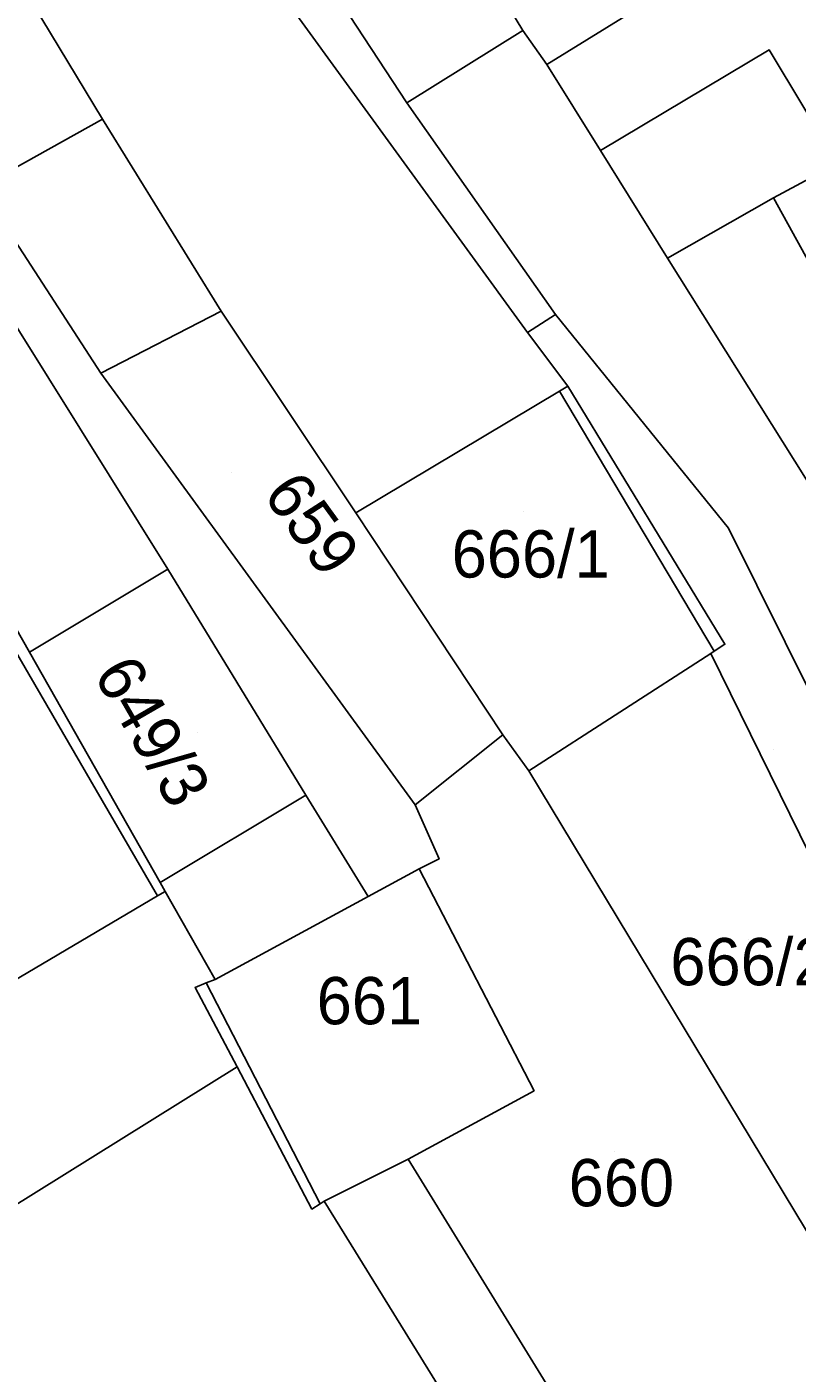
# Model space of a CAD drawing. Extents: x -263943 to -261149, y -1236934 to -1230686.
# Drawn here: x -262565.8 to -262533.2, y -1235469.1 to -1235412.2 of the extents above; entities that cross this region are included whole.
import ezdxf

# ---------------------------------------------------------------- set-up
doc = ezdxf.new("R2010")
doc.units = 0
for name, color, linetype in [('body_kn', 7, 'Continuous'), ('kladpar_druhypozemkov', 7, 'Continuous'), ('kladpar_hranice', 7, 'Continuous'), ('kladpar_parcelnecisla', 7, 'Continuous'), ('kladpar_plochy', 7, 'Continuous'), ('zappar_hrandruhpozemk', 7, 'Continuous')]:
    doc.layers.add(name, color=color, linetype=linetype)

msp = doc.modelspace()

# ---------------------------------------------------------------- linework, layer by layer
at = {"layer": 'body_kn'}
for p, q in [((-262544.77, -1235412.33), (-262544.77, -1235412.33)), ((-262534.34, -1235413.16), (-262534.34, -1235413.16)), ((-262543.75, -1235413.77), (-262543.75, -1235413.77)), ((-262543.75, -1235413.77), (-262543.75, -1235413.77)), ((-262549.68, -1235415.39), (-262549.68, -1235415.39)), ((-262562.56, -1235416.09), (-262562.56, -1235416.09)), ((-262562.56, -1235416.09), (-262562.56, -1235416.09)), ((-262541.48, -1235417.42), (-262541.48, -1235417.42)), ((-262534.16, -1235419.42), (-262534.16, -1235419.42)), ((-262534.16, -1235419.42), (-262534.16, -1235419.42)), ((-262538.64, -1235421.97), (-262538.64, -1235421.97)), ((-262557.54, -1235424.21), (-262557.54, -1235424.21)), ((-262557.54, -1235424.21), (-262557.54, -1235424.21)), ((-262543.38, -1235424.35), (-262543.38, -1235424.35)), ((-262544.57, -1235425.11), (-262544.57, -1235425.11)), ((-262562.62, -1235426.84), (-262562.62, -1235426.84)), ((-262543.22, -1235427.6), (-262543.22, -1235427.6)), ((-262543.22, -1235427.6), (-262543.22, -1235427.6)), ((-262542.86, -1235427.39), (-262542.86, -1235427.39)), ((-262551.83, -1235432.74), (-262551.83, -1235432.74)), ((-262551.83, -1235432.74), (-262551.83, -1235432.74)), ((-262536.06, -1235433.39), (-262536.06, -1235433.39)), ((-262559.79, -1235435.13), (-262559.79, -1235435.13)), ((-262536.22, -1235438.3), (-262536.22, -1235438.3)), ((-262565.65, -1235438.64), (-262565.65, -1235438.64)), ((-262536.82, -1235438.69), (-262536.82, -1235438.69)), ((-262536.67, -1235438.59), (-262536.67, -1235438.59)), ((-262536.67, -1235438.59), (-262536.67, -1235438.59)), ((-262545.61, -1235442.13), (-262545.61, -1235442.13)), ((-262544.51, -1235443.65), (-262544.51, -1235443.65)), ((-262553.95, -1235444.68), (-262553.95, -1235444.68)), ((-262553.95, -1235444.68), (-262553.95, -1235444.68)), ((-262549.33, -1235445.1), (-262549.33, -1235445.1)), ((-262549.33, -1235445.1), (-262549.33, -1235445.1)), ((-262548.31, -1235447.38), (-262548.31, -1235447.38)), ((-262549.16, -1235447.8), (-262549.16, -1235447.8)), ((-262560.12, -1235448.38), (-262560.12, -1235448.38)), ((-262559.9, -1235448.76), (-262559.9, -1235448.76)), ((-262559.9, -1235448.76), (-262559.9, -1235448.76)), ((-262560.23, -1235448.95), (-262560.23, -1235448.95)), ((-262551.32, -1235448.97), (-262551.32, -1235448.97)), ((-262558.17, -1235452.63), (-262558.17, -1235452.63)), ((-262558.17, -1235452.63), (-262558.17, -1235452.63)), ((-262557.79, -1235452.48), (-262557.79, -1235452.48)), ((-262558.64, -1235452.82), (-262558.64, -1235452.82)), ((-262556.86, -1235456.18), (-262556.86, -1235456.18)), ((-262544.29, -1235457.19), (-262544.29, -1235457.19)), ((-262549.62, -1235460.08), (-262549.62, -1235460.08)), ((-262549.62, -1235460.08), (-262549.62, -1235460.08)), ((-262553.18, -1235461.86), (-262553.18, -1235461.86)), ((-262553.69, -1235462.2), (-262553.69, -1235462.2)), ((-262553.35, -1235461.97), (-262553.35, -1235461.97))]:
    msp.add_line(p, q, dxfattribs=at)
at = {"layer": 'kladpar_druhypozemkov'}
for p, q in [((-262557.1, -1235431.03), (-262557.1, -1235431.03)), ((-262544.75, -1235432.68), (-262544.75, -1235432.68)), ((-262558.54, -1235442.02), (-262558.54, -1235442.02)), ((-262534.18, -1235442.74), (-262534.18, -1235442.74)), ((-262535.2, -1235450.78), (-262535.2, -1235450.78)), ((-262552.15, -1235452.78), (-262552.15, -1235452.78)), ((-262540.9, -1235459.78), (-262540.9, -1235459.78))]:
    msp.add_line(p, q, dxfattribs=at)
at = {"layer": 'kladpar_hranice'}
for points in [[(-262551.83, -1235432.74), (-262557.54, -1235424.21), (-262562.56, -1235416.09), (-262570.23, -1235403.41), (-262574.41, -1235396.68), (-262576.94, -1235392.6), (-262581.73, -1235384.89), (-262580.92, -1235384.39), (-262576.79, -1235381.87), (-262576.31, -1235381.58), (-262559.55, -1235404.49), (-262544.57, -1235425.11), (-262542.86, -1235427.39), (-262543.22, -1235427.6), (-262551.83, -1235432.74)], [(-262547.69, -1235407.51), (-262544.77, -1235412.33), (-262549.68, -1235415.39), (-262553.91, -1235408.94), (-262557.6, -1235403.3), (-262552.81, -1235400.13), (-262552.34, -1235399.82), (-262550.87, -1235402.25), (-262547.69, -1235407.51)], [(-262557.54, -1235424.21), (-262562.62, -1235426.84), (-262567.73, -1235418.98), (-262575.56, -1235406.81), (-262570.73, -1235403.73), (-262570.23, -1235403.41), (-262562.56, -1235416.09), (-262557.54, -1235424.21)], [(-262543.75, -1235413.77), (-262544.77, -1235412.33), (-262547.69, -1235407.51), (-262547.18, -1235407.21), (-262542.42, -1235404.37), (-262539.57, -1235409.12), (-262538.67, -1235410.63), (-262543.75, -1235413.77)], [(-262531.45, -1235417.97), (-262534.34, -1235413.16), (-262541.48, -1235417.42), (-262543.75, -1235413.77), (-262538.67, -1235410.63), (-262534.15, -1235407.85), (-262533.26, -1235407.31), (-262528.28, -1235404.16), (-262527.76, -1235403.83), (-262525.71, -1235407.13), (-262513.79, -1235427.59), (-262525.72, -1235434.72), (-262534.16, -1235419.42), (-262531.45, -1235417.97)], [(-262553.91, -1235408.94), (-262549.68, -1235415.39), (-262543.38, -1235424.35), (-262544.57, -1235425.11), (-262559.55, -1235404.49)], [(-262575.56, -1235406.81), (-262567.73, -1235418.98), (-262562.62, -1235426.84), (-262549.33, -1235445.1), (-262548.31, -1235447.38), (-262549.16, -1235447.8), (-262551.32, -1235448.97), (-262553.95, -1235444.68), (-262559.79, -1235435.13), (-262568.57, -1235421.1), (-262573.9, -1235424.49), (-262578.3, -1235426.62), (-262579.43, -1235424.84), (-262571.28, -1235420.09), (-262576.22, -1235412.65), (-262579.93, -1235409.65)], [(-262509.58, -1235469.21), (-262516.77, -1235473.71), (-262520.69, -1235467.38), (-262515.45, -1235464.23), (-262521.76, -1235453.08), (-262525.31, -1235455.03), (-262536.06, -1235433.39), (-262543.38, -1235424.35), (-262549.68, -1235415.39), (-262544.77, -1235412.33), (-262543.75, -1235413.77), (-262541.48, -1235417.42), (-262538.64, -1235421.97), (-262529.36, -1235436.76), (-262525.35, -1235443.32), (-262520.41, -1235451.38), (-262509.58, -1235469.21)], [(-262525.35, -1235443.32), (-262529.36, -1235436.76), (-262538.64, -1235421.97), (-262541.48, -1235417.42), (-262534.34, -1235413.16), (-262531.45, -1235417.97), (-262534.16, -1235419.42), (-262525.72, -1235434.72), (-262513.79, -1235427.59), (-262513.21, -1235428.63), (-262510.72, -1235433.08), (-262525.35, -1235443.32)], [(-262568.79, -1235433.12), (-262573.9, -1235424.49), (-262568.57, -1235421.1), (-262559.79, -1235435.13), (-262565.65, -1235438.64), (-262568.79, -1235433.12)], [(-262549.33, -1235445.1), (-262562.62, -1235426.84), (-262557.54, -1235424.21), (-262551.83, -1235432.74), (-262545.61, -1235442.13), (-262549.33, -1235445.1)], [(-262536.67, -1235438.59), (-262536.22, -1235438.3), (-262542.86, -1235427.39), (-262544.57, -1235425.11), (-262543.38, -1235424.35), (-262536.06, -1235433.39), (-262525.31, -1235455.03), (-262528.02, -1235456.56), (-262536.82, -1235438.69), (-262536.67, -1235438.59)], [(-262536.67, -1235438.59), (-262536.82, -1235438.69), (-262544.51, -1235443.65), (-262545.61, -1235442.13), (-262551.83, -1235432.74), (-262543.22, -1235427.6), (-262542.86, -1235427.39), (-262536.22, -1235438.3), (-262536.67, -1235438.59)], [(-262559.9, -1235448.76), (-262557.79, -1235452.48), (-262558.17, -1235452.63), (-262558.64, -1235452.82), (-262556.86, -1235456.18), (-262571.48, -1235465.29), (-262572.76, -1235464.11), (-262575.69, -1235459.93), (-262576.67, -1235458.53), (-262578.56, -1235455.51), (-262583.2, -1235448.08), (-262585.68, -1235444.1), (-262586.39, -1235442.97), (-262585.47, -1235442.45), (-262581.25, -1235440.09), (-262568.79, -1235433.12), (-262565.65, -1235438.64), (-262560.12, -1235448.38), (-262559.9, -1235448.76)], [(-262559.9, -1235448.76), (-262560.12, -1235448.38), (-262565.65, -1235438.64), (-262559.79, -1235435.13), (-262553.95, -1235444.68), (-262551.32, -1235448.97), (-262557.79, -1235452.48), (-262559.9, -1235448.76)], [(-262522.3, -1235468.31), (-262527.63, -1235471.62), (-262544.51, -1235443.65), (-262536.82, -1235438.69), (-262528.02, -1235456.56), (-262529.63, -1235457.49), (-262522.3, -1235468.31)], [(-262539.74, -1235476.14), (-262549.62, -1235460.08), (-262544.29, -1235457.19), (-262549.16, -1235447.8), (-262548.31, -1235447.38), (-262549.33, -1235445.1), (-262545.61, -1235442.13), (-262544.51, -1235443.65), (-262527.63, -1235471.62), (-262527.31, -1235472.16), (-262537.44, -1235478.92), (-262539.74, -1235476.14)], [(-262549.62, -1235460.08), (-262553.18, -1235461.86), (-262553.35, -1235461.97), (-262553.69, -1235462.2), (-262556.86, -1235456.18), (-262558.64, -1235452.82), (-262558.17, -1235452.63), (-262557.79, -1235452.48), (-262551.32, -1235448.97), (-262549.16, -1235447.8), (-262544.29, -1235457.19), (-262549.62, -1235460.08)], [(-262528.57, -1235528.58), (-262531.04, -1235530.05), (-262533.15, -1235526.66), (-262541.51, -1235513.22), (-262555.52, -1235490.81), (-262571.48, -1235465.29), (-262556.86, -1235456.18), (-262553.69, -1235462.2), (-262553.35, -1235461.97), (-262553.18, -1235461.86), (-262541.16, -1235481.3), (-262531.67, -1235496), (-262515.62, -1235520.86), (-262528.57, -1235528.58)], [(-262541.16, -1235481.3), (-262553.18, -1235461.86), (-262549.62, -1235460.08), (-262539.74, -1235476.14), (-262537.44, -1235478.92), (-262527.31, -1235472.16), (-262518.04, -1235487.66), (-262531.67, -1235496), (-262541.16, -1235481.3)]]:
    msp.add_lwpolyline(points, dxfattribs=at)
at = {"layer": 'kladpar_plochy'}
for points in [[(-262551.83, -1235432.74), (-262557.54, -1235424.21), (-262562.56, -1235416.09), (-262570.23, -1235403.41), (-262574.41, -1235396.68), (-262576.94, -1235392.6), (-262581.73, -1235384.89), (-262580.92, -1235384.39), (-262576.79, -1235381.87), (-262576.31, -1235381.58), (-262559.55, -1235404.49), (-262544.57, -1235425.11), (-262542.86, -1235427.39), (-262543.22, -1235427.6)], [(-262547.69, -1235407.51), (-262544.77, -1235412.33), (-262549.68, -1235415.39), (-262553.91, -1235408.94), (-262557.6, -1235403.3), (-262552.81, -1235400.13), (-262552.34, -1235399.82), (-262550.87, -1235402.25)], [(-262557.54, -1235424.21), (-262562.62, -1235426.84), (-262567.73, -1235418.98), (-262575.56, -1235406.81), (-262570.73, -1235403.73), (-262570.23, -1235403.41), (-262562.56, -1235416.09)], [(-262543.75, -1235413.77), (-262544.77, -1235412.33), (-262547.69, -1235407.51), (-262547.18, -1235407.21), (-262542.42, -1235404.37), (-262539.57, -1235409.12), (-262538.67, -1235410.63)], [(-262531.45, -1235417.97), (-262534.34, -1235413.16), (-262541.48, -1235417.42), (-262543.75, -1235413.77), (-262538.67, -1235410.63), (-262534.15, -1235407.85), (-262533.26, -1235407.31), (-262528.28, -1235404.16), (-262527.76, -1235403.83), (-262525.71, -1235407.13), (-262513.79, -1235427.59), (-262525.72, -1235434.72), (-262534.16, -1235419.42)], [(-262509.58, -1235469.21), (-262516.77, -1235473.71), (-262520.69, -1235467.38), (-262515.45, -1235464.23), (-262521.76, -1235453.08), (-262525.31, -1235455.03), (-262536.06, -1235433.39), (-262543.38, -1235424.35), (-262549.68, -1235415.39), (-262544.77, -1235412.33), (-262543.75, -1235413.77), (-262541.48, -1235417.42), (-262538.64, -1235421.97), (-262529.36, -1235436.76), (-262525.35, -1235443.32), (-262520.41, -1235451.38)], [(-262525.35, -1235443.32), (-262529.36, -1235436.76), (-262538.64, -1235421.97), (-262541.48, -1235417.42), (-262534.34, -1235413.16), (-262531.45, -1235417.97), (-262534.16, -1235419.42), (-262525.72, -1235434.72), (-262513.79, -1235427.59), (-262513.21, -1235428.63), (-262510.72, -1235433.08)], [(-262568.79, -1235433.12), (-262573.9, -1235424.49), (-262568.57, -1235421.1), (-262559.79, -1235435.13), (-262565.65, -1235438.64)], [(-262549.33, -1235445.1), (-262562.62, -1235426.84), (-262557.54, -1235424.21), (-262551.83, -1235432.74), (-262545.61, -1235442.13)], [(-262536.67, -1235438.59), (-262536.22, -1235438.3), (-262542.86, -1235427.39), (-262544.57, -1235425.11), (-262543.38, -1235424.35), (-262536.06, -1235433.39), (-262525.31, -1235455.03), (-262528.02, -1235456.56), (-262536.82, -1235438.69)], [(-262536.67, -1235438.59), (-262536.82, -1235438.69), (-262544.51, -1235443.65), (-262545.61, -1235442.13), (-262551.83, -1235432.74), (-262543.22, -1235427.6), (-262542.86, -1235427.39), (-262536.22, -1235438.3)], [(-262559.9, -1235448.76), (-262557.79, -1235452.48), (-262558.17, -1235452.63), (-262558.64, -1235452.82), (-262556.86, -1235456.18), (-262571.48, -1235465.29), (-262572.76, -1235464.11), (-262575.69, -1235459.93), (-262576.67, -1235458.53), (-262578.56, -1235455.51), (-262583.2, -1235448.08), (-262585.68, -1235444.1), (-262586.39, -1235442.97), (-262585.47, -1235442.45), (-262581.25, -1235440.09), (-262568.79, -1235433.12), (-262565.65, -1235438.64), (-262560.12, -1235448.38)], [(-262559.9, -1235448.76), (-262560.12, -1235448.38), (-262565.65, -1235438.64), (-262559.79, -1235435.13), (-262553.95, -1235444.68), (-262551.32, -1235448.97), (-262557.79, -1235452.48)], [(-262522.3, -1235468.31), (-262527.63, -1235471.62), (-262544.51, -1235443.65), (-262536.82, -1235438.69), (-262528.02, -1235456.56), (-262529.63, -1235457.49)], [(-262539.74, -1235476.14), (-262549.62, -1235460.08), (-262544.29, -1235457.19), (-262549.16, -1235447.8), (-262548.31, -1235447.38), (-262549.33, -1235445.1), (-262545.61, -1235442.13), (-262544.51, -1235443.65), (-262527.63, -1235471.62), (-262527.31, -1235472.16), (-262537.44, -1235478.92)], [(-262549.62, -1235460.08), (-262553.18, -1235461.86), (-262553.35, -1235461.97), (-262553.69, -1235462.2), (-262556.86, -1235456.18), (-262558.64, -1235452.82), (-262558.17, -1235452.63), (-262557.79, -1235452.48), (-262551.32, -1235448.97), (-262549.16, -1235447.8), (-262544.29, -1235457.19)], [(-262528.57, -1235528.58), (-262531.04, -1235530.05), (-262533.15, -1235526.66), (-262541.51, -1235513.22), (-262555.52, -1235490.81), (-262571.48, -1235465.29), (-262556.86, -1235456.18), (-262553.69, -1235462.2), (-262553.35, -1235461.97), (-262553.18, -1235461.86), (-262541.16, -1235481.3), (-262531.67, -1235496), (-262515.62, -1235520.86)], [(-262541.16, -1235481.3), (-262553.18, -1235461.86), (-262549.62, -1235460.08), (-262539.74, -1235476.14), (-262537.44, -1235478.92), (-262527.31, -1235472.16), (-262518.04, -1235487.66), (-262531.67, -1235496)]]:
    msp.add_lwpolyline(points, close=True, dxfattribs=at)
for points in [[(-262553.91, -1235408.94), (-262549.68, -1235415.39), (-262543.38, -1235424.35), (-262544.57, -1235425.11), (-262559.55, -1235404.49)], [(-262575.56, -1235406.81), (-262567.73, -1235418.98), (-262562.62, -1235426.84), (-262549.33, -1235445.1), (-262548.31, -1235447.38), (-262549.16, -1235447.8), (-262551.32, -1235448.97), (-262553.95, -1235444.68), (-262559.79, -1235435.13), (-262568.57, -1235421.1), (-262573.9, -1235424.49), (-262578.3, -1235426.62), (-262579.43, -1235424.84), (-262571.28, -1235420.09), (-262576.22, -1235412.65), (-262579.93, -1235409.65)]]:
    msp.add_lwpolyline(points, dxfattribs=at)
at = {"layer": 'zappar_hrandruhpozemk'}
for p, q in [((-262562.56, -1235416.09), (-262567.73, -1235418.98)), ((-262534.16, -1235419.42), (-262538.64, -1235421.97)), ((-262543.22, -1235427.6), (-262536.67, -1235438.59)), ((-262553.95, -1235444.68), (-262560.12, -1235448.38)), ((-262560.23, -1235448.95), (-262559.9, -1235448.76)), ((-262568.97, -1235454.11), (-262560.23, -1235448.95)), ((-262558.17, -1235452.63), (-262553.35, -1235461.97))]:
    msp.add_line(p, q, dxfattribs=at)
msp.add_lwpolyline([(-262560.23, -1235448.95), (-262566.33, -1235438.42), (-262567.68, -1235436.08), (-262572.33, -1235438.8), (-262571.03, -1235441.13)], dxfattribs=at)

# ---------------------------------------------------------------- texts
at = {"layer": 'kladpar_parcelnecisla'}
for s, rotation, p in [('659', 306, (-262555.803, -1235431.973)), ('649/3', 300, (-262562.967, -1235439.573))]:
    msp.add_text(s, height=2, rotation=rotation, dxfattribs=at).set_placement(p)
for s, p in [('666/1', (-262547.78, -1235435.48)), ('666/2', (-262538.526, -1235452.73)), ('661', (-262553.49, -1235454.38)), ('660', (-262542.83, -1235462.08))]:
    msp.add_text(s, height=2, dxfattribs=at).set_placement(p)

doc.saveas('drawing.dxf')
